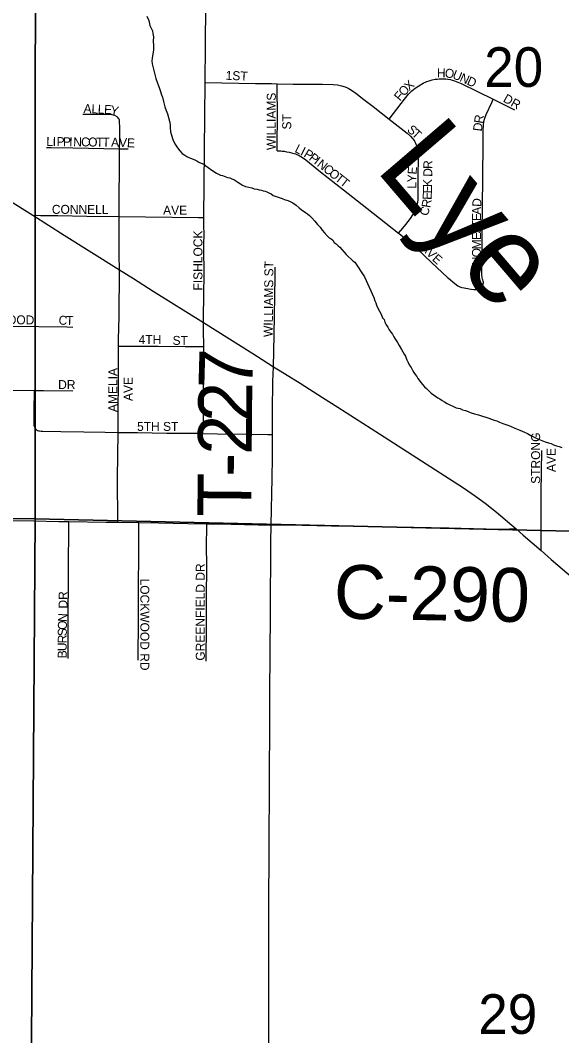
# Model space of a CAD drawing. Extents: x 0 to 68, y 0 to 52.9.
# Drawn here: x 44.462 to 45.217, y 39.851 to 41.267 of the extents above; entities that cross this region are included whole.
import ezdxf

# ---------------------------------------------------------------- set-up
doc = ezdxf.new("R2010")
doc.units = 0
for name, color, linetype in [('Default', 7, 'Continuous'), ('GM_X_County_Road', 7, 'Continuous'), ('GM_X_County_Road_Text', 7, 'Continuous'), ('GM_X_Minor_River', 7, 'Continuous'), ('GM_X_Minor_River_Text', 7, 'Continuous'), ('GM_X_State_Route', 7, 'Continuous'), ('GM_X_Township_Road', 7, 'Continuous'), ('GM_X_Township_Road_Text', 7, 'Continuous'), ('GM_X_Township_Subdivision', 7, 'Continuous'), ('GM_X_Township_Subdivision_Text', 7, 'Continuous')]:
    doc.layers.add(name, color=color, linetype=linetype)

msp = doc.modelspace()

# ---------------------------------------------------------------- linework, layer by layer
at = {"layer": 'Default'}
for points in [[(43.2028, 41.9209), (44.4833, 41.8951), (44.4829, 40.5718), (43.1833, 40.5874), (43.183, 40.6024)], [(44.4833, 41.8951), (45.8284, 41.8633), (45.8139, 40.5412), (44.4829, 40.5718)], [(44.4829, 40.5718), (44.4735, 39.2501), (43.1609, 39.2654), (43.1833, 40.5874)], [(44.4829, 40.5718), (45.8139, 40.5412), (45.7998, 39.2161), (44.4735, 39.2501)]]:
    msp.add_lwpolyline(points, close=True, dxfattribs=at)
for points in [[(44.7198, 41.1799), (44.7201, 41.2312), (44.7206, 41.2883), (44.7206, 41.3087), (44.7209, 41.357)], [(44.9764, 41.1288), (44.9825, 41.1365), (44.9979, 41.1565), (45.0035, 41.1635), (45.008, 41.1682), (45.0124, 41.1719), (45.0178, 41.1755), (45.0236, 41.1788), (45.029, 41.1813), (45.0322, 41.1823), (45.0361, 41.1834), (45.0406, 41.1844), (45.0432, 41.1847), (45.046, 41.1849), (45.0516, 41.1852), (45.0552, 41.1849), (45.058, 41.1846), (45.0619, 41.1839), (45.0644, 41.1832), (45.0675, 41.1822), (45.0766, 41.1783), (45.0996, 41.1672), (45.1214, 41.1565)], [(44.718, 40.9918), (44.7198, 41.1799)], [(44.7198, 41.1799), (44.7898, 41.1784), (44.8125, 41.1784), (44.8201, 41.1782)], [(44.82, 41.0847), (44.8202, 41.0983), (44.8205, 41.1285), (44.8201, 41.1782)], [(44.8201, 41.1782), (44.8427, 41.1775), (44.8836, 41.1776), (44.8984, 41.1772), (44.9042, 41.1766), (44.91, 41.1755), (44.9148, 41.174), (44.9194, 41.1719), (44.9238, 41.1694), (44.9298, 41.1649), (44.9412, 41.1563), (44.954, 41.1464), (44.9764, 41.1288)], [(45.1055, 40.8955), (45.1066, 40.8967), (45.1071, 40.898), (45.1075, 40.8993), (45.1077, 40.9007), (45.1077, 40.9017), (45.1075, 40.9028), (45.107, 40.9048), (45.1065, 40.906), (45.1061, 40.9077), (45.1058, 40.9091), (45.1057, 40.9108), (45.1056, 40.9135), (45.1056, 40.9314), (45.1061, 40.9584), (45.1061, 40.9732), (45.1067, 41.006), (45.1069, 41.0486), (45.1073, 41.0946), (45.1075, 41.1134), (45.1078, 41.1199), (45.1085, 41.1254), (45.1096, 41.1301), (45.1115, 41.1354), (45.1193, 41.1521), (45.1214, 41.1565)], [(45.1214, 41.1565), (45.1267, 41.1539), (45.151, 41.1417)], [(44.5491, 41.1358), (44.5786, 41.1357), (44.5882, 41.1356), (44.5898, 41.1354), (44.5914, 41.135), (44.5933, 41.1343), (44.5965, 41.1323)], [(44.6004, 41.0876), (44.6007, 41.0989), (44.6007, 41.12), (44.6006, 41.1228), (44.6006, 41.1255), (44.6003, 41.1278), (44.6, 41.1287), (44.5996, 41.1295), (44.5982, 41.131), (44.5965, 41.1323)], [(44.9764, 41.1288), (45.0013, 41.1091), (45.0059, 41.1051), (45.0091, 41.1018), (45.0117, 41.0985)], [(44.9896, 40.97), (44.9952, 40.9768), (44.9995, 40.9819), (45.0061, 40.9903), (45.0093, 40.9953), (45.012, 41.0005), (45.0133, 41.0035), (45.0144, 41.0068), (45.0153, 41.0097), (45.0161, 41.0133), (45.0166, 41.0166), (45.0169, 41.0217), (45.017, 41.0472), (45.0172, 41.0768), (45.0169, 41.0827), (45.0165, 41.0854), (45.0161, 41.0877), (45.0148, 41.0918), (45.0134, 41.095), (45.0117, 41.0985)], [(44.4984, 41.0894), (44.505, 41.0892), (44.5352, 41.0887), (44.6004, 41.0876)], [(44.6001, 40.9933), (44.6004, 41.0876)], [(44.6004, 41.0876), (44.6125, 41.0874)], [(44.82, 41.0847), (44.8237, 41.0846), (44.8254, 41.0845), (44.8272, 41.0843), (44.83, 41.084), (44.8331, 41.0835), (44.8371, 41.0827), (44.8402, 41.0819), (44.8456, 41.0803), (44.8507, 41.0781), (44.8556, 41.0753), (44.8601, 41.0721), (44.8805, 41.0555), (44.9129, 41.0303), (44.9451, 41.0048), (44.9896, 40.97)], [(44.4795, 40.9949), (44.4904, 40.9947), (44.5145, 40.9945), (44.5549, 40.9938), (44.6001, 40.9933)], [(44.6002, 40.919), (44.5998, 40.9392), (44.6001, 40.9933)], [(44.6001, 40.9933), (44.7105, 40.9919), (44.718, 40.9918)], [(44.7182, 40.9522), (44.7183, 40.9704), (44.7181, 40.9786), (44.718, 40.9918)], [(44.9896, 40.97), (44.991, 40.9689), (45.0031, 40.9591), (45.0153, 40.9482), (45.0356, 40.9291), (45.0579, 40.9083), (45.0593, 40.9071), (45.0678, 40.8996), (45.0719, 40.8966), (45.075, 40.895), (45.0775, 40.8941), (45.0809, 40.8935), (45.0832, 40.8932), (45.0859, 40.8928), (45.088, 40.8924), (45.0905, 40.8918), (45.0943, 40.8914), (45.0962, 40.8914), (45.0976, 40.8915), (45.099, 40.8917), (45.1003, 40.8921), (45.1016, 40.8928), (45.1026, 40.8933), (45.1055, 40.8955)], [(44.7177, 40.8453), (44.7177, 40.8599), (44.7179, 40.8762), (44.7183, 40.9213), (44.7182, 40.9418), (44.7182, 40.9522)], [(44.5992, 40.8126), (44.5992, 40.8222), (44.6001, 40.8533), (44.6002, 40.919)], [(44.8151, 40.7838), (44.8159, 40.8279), (44.8173, 40.9097), (44.8175, 40.9223)], [(44.718, 40.8118), (44.7177, 40.8354), (44.7177, 40.8453)], [(44.3237, 40.8413), (44.3327, 40.8413), (44.3694, 40.8411), (44.527, 40.8392), (44.5352, 40.839)], [(44.5986, 40.6923), (44.5986, 40.7022), (44.5992, 40.782), (44.5992, 40.8126)], [(44.5992, 40.8126), (44.6151, 40.8125), (44.6545, 40.8122), (44.6918, 40.812), (44.718, 40.8118)], [(44.7168, 40.6909), (44.717, 40.7001), (44.7173, 40.7124), (44.718, 40.8118)], [(44.299, 40.7531), (44.3084, 40.7529), (44.3166, 40.7528), (44.3777, 40.752), (44.4094, 40.7509), (44.4506, 40.7509), (44.4816, 40.7507)], [(44.4816, 40.7507), (44.4809, 40.7226), (44.4809, 40.705), (44.4809, 40.703), (44.4811, 40.7018), (44.4814, 40.7007), (44.4818, 40.6996), (44.4824, 40.6985), (44.4832, 40.6976), (44.4838, 40.6968), (44.4844, 40.6961), (44.4849, 40.6956), (44.4856, 40.6951), (44.4866, 40.6947), (44.488, 40.6944), (44.489, 40.6942), (44.491, 40.694), (44.4931, 40.6939), (44.5184, 40.6935), (44.5508, 40.693), (44.5803, 40.6927), (44.5986, 40.6923)], [(44.4816, 40.7507), (44.4943, 40.7506), (44.5355, 40.7501)], [(44.5979, 40.567), (44.5977, 40.6286), (44.5986, 40.6923)], [(44.5986, 40.6923), (44.6253, 40.6921), (44.6664, 40.6912), (44.7086, 40.6911), (44.7168, 40.6909)], [(44.7168, 40.6909), (44.7372, 40.6904), (44.7803, 40.6898), (44.807, 40.6893), (44.8137, 40.6892)], [(45.1882, 40.5576), (45.1882, 40.5581), (45.1884, 40.6079), (45.1891, 40.6669)], [(44.4398, 40.5696), (44.4811, 40.5688)], [(45.1884, 40.5278), (45.1882, 40.5576)]]:
    msp.add_lwpolyline(points, dxfattribs=at)
at = {"layer": 'GM_X_County_Road'}
for points in [[(44.4811, 40.5688), (44.5156, 40.5682), (44.5298, 40.568)], [(44.5298, 40.568), (44.5812, 40.5673), (44.5979, 40.567)], [(44.5979, 40.567), (44.6272, 40.5665)], [(44.6272, 40.5665), (44.655, 40.566), (44.6959, 40.5653), (44.722, 40.5649)], [(44.722, 40.5649), (44.7369, 40.5646), (44.7938, 40.5636), (44.8118, 40.5636)], [(44.8118, 40.5636), (44.8552, 40.5629), (44.896, 40.5619), (44.986, 40.5606), (45.0595, 40.5592), (45.129, 40.5575), (45.1441, 40.5576), (45.1532, 40.5576)]]:
    msp.add_lwpolyline(points, dxfattribs=at)
at = {"layer": 'GM_X_Minor_River'}
for points in [[(44.6387, 41.2726), (44.6411, 41.2661), (44.6429, 41.2595), (44.6449, 41.2549), (44.6463, 41.2519), (44.6467, 41.2484), (44.6476, 41.2434), (44.6475, 41.2373), (44.6479, 41.2313), (44.6478, 41.2253), (44.6471, 41.2193), (44.646, 41.2143), (44.6455, 41.2098)], [(44.6455, 41.2098), (44.6459, 41.2058), (44.6473, 41.2002), (44.6491, 41.1927), (44.651, 41.1856), (44.6534, 41.179), (44.6548, 41.1755), (44.6557, 41.173), (44.6572, 41.1689), (44.659, 41.1629), (44.6605, 41.1593), (44.6619, 41.1533), (44.6637, 41.1462), (44.6656, 41.1407), (44.6675, 41.1361), (44.6708, 41.124), (44.6712, 41.1205), (44.6712, 41.1165), (44.6715, 41.111), (44.673, 41.1064), (44.6748, 41.1004), (44.6777, 41.0943), (44.6811, 41.0887), (44.6846, 41.0846), (44.688, 41.081), (44.6915, 41.0785), (44.6944, 41.0769), (44.6969, 41.0754), (44.6994, 41.0743), (44.7054, 41.0722), (44.7083, 41.0706), (44.7108, 41.0691), (44.7143, 41.0675), (44.7178, 41.0659), (44.7208, 41.0638), (44.7242, 41.0613), (44.7292, 41.0577), (44.7356, 41.0535), (44.7411, 41.0509), (44.7441, 41.0503), (44.7465, 41.0493), (44.751, 41.0477), (44.754, 41.0471), (44.757, 41.0456), (44.76, 41.0445), (44.7625, 41.0429), (44.7654, 41.0409), (44.7689, 41.0388), (44.7719, 41.0367), (44.7759, 41.0351), (44.7808, 41.034), (44.7848, 41.033), (44.7883, 41.0319), (44.7923, 41.0313), (44.7953, 41.0302), (44.7983, 41.0297), (44.8008, 41.0291), (44.8033, 41.0286), (44.8058, 41.0275), (44.8088, 41.026), (44.8118, 41.0249), (44.8147, 41.0223), (44.8272, 41.0181), (44.8312, 41.0165), (44.8337, 41.0159), (44.8376, 41.0143), (44.8421, 41.0122), (44.8466, 41.0091), (44.851, 41.005), (44.854, 41.0025), (44.8564, 41.0009), (44.8599, 40.9988), (44.8624, 40.9968), (44.8653, 40.9947), (44.8683, 40.9917), (44.8727, 40.9866), (44.8766, 40.982), (44.8801, 40.9784), (44.883, 40.9743), (44.8864, 40.9702), (44.8898, 40.9661), (44.8928, 40.9636), (44.8953, 40.962), (44.8977, 40.96), (44.8997, 40.9569), (44.9027, 40.9549), (44.9051, 40.9523), (44.9076, 40.9502), (44.9105, 40.9472), (44.9135, 40.9436), (44.9164, 40.94), (44.9262, 40.9308), (44.9287, 40.9293), (44.9287, 40.9293), (44.9422, 40.9089)], [(44.9422, 40.9089), (44.9548, 40.8802), (44.9562, 40.8757), (44.9577, 40.8727), (44.9587, 40.8696), (44.9611, 40.8646), (44.9631, 40.861), (44.965, 40.857), (44.967, 40.852), (44.9695, 40.8494), (44.9704, 40.8459), (44.9724, 40.8423), (44.9744, 40.8388), (44.9763, 40.8353), (44.9788, 40.8317), (44.9808, 40.8292), (44.9828, 40.8256), (44.9852, 40.8216), (44.9882, 40.8175), (44.9902, 40.8135), (44.9936, 40.8079), (44.9956, 40.8044), (44.9971, 40.8013), (44.999, 40.7983), (45, 40.7958), (45.001, 40.7932), (45.003, 40.7897), (45.0044, 40.7862), (45.0069, 40.7826), (45.0089, 40.7791), (45.0108, 40.7755), (45.0128, 40.773), (45.0148, 40.77), (45.0163, 40.7674), (45.0183, 40.7649), (45.0207, 40.7618), (45.0232, 40.7583), (45.0257, 40.7558), (45.0282, 40.7532), (45.0312, 40.7507), (45.0347, 40.7471), (45.0411, 40.7425), (45.0441, 40.7404), (45.0471, 40.7389), (45.0501, 40.7369), (45.0536, 40.7348), (45.0571, 40.7327), (45.0611, 40.7307), (45.0651, 40.7286), (45.0696, 40.7266), (45.0752, 40.7255), (45.0787, 40.7239), (45.0827, 40.7229), (45.0867, 40.7213), (45.0907, 40.7197), (45.0952, 40.7182), (45.1007, 40.7166), (45.1063, 40.715), (45.1113, 40.7135), (45.1153, 40.7119), (45.1188, 40.7108), (45.1228, 40.7093), (45.1263, 40.7082), (45.1303, 40.7067), (45.1348, 40.7046), (45.1403, 40.703), (45.1454, 40.701), (45.1514, 40.6979), (45.1584, 40.6953), (45.1649, 40.6927), (45.1694, 40.6906), (45.1739, 40.688), (45.1784, 40.6855), (45.1844, 40.6829), (45.1894, 40.6808), (45.1939, 40.6792), (45.1984, 40.6777), (45.202, 40.6766), (45.2055, 40.6751), (45.2095, 40.6735), (45.2135, 40.6724), (45.217, 40.6714)]]:
    msp.add_lwpolyline(points, dxfattribs=at)
at = {"layer": 'GM_X_State_Route'}
for points in [[(44.0117, 41.2885), (44.0634, 41.2557), (44.076, 41.2479), (44.0872, 41.2408), (44.1528, 41.1992), (44.1813, 41.1819), (44.257, 41.1348), (44.3029, 41.1062), (44.3261, 41.0925), (44.365, 41.067), (44.3827, 41.0558), (44.4132, 41.0363), (44.4795, 40.9949), (44.5231, 40.9671), (44.5579, 40.9455), (44.6002, 40.919), (44.6197, 40.9068), (44.6474, 40.8893), (44.7177, 40.8453), (44.7863, 40.8022), (44.7995, 40.7938)], [(44.7995, 40.7938), (44.8151, 40.7838), (44.8243, 40.778), (44.8522, 40.7608), (44.8834, 40.7411), (44.9047, 40.7275), (44.9629, 40.6904), (45.0474, 40.6358), (45.0799, 40.6148), (45.0969, 40.6035), (45.1101, 40.5938), (45.126, 40.581), (45.1532, 40.5576), (45.1633, 40.5489), (45.1884, 40.5278)], [(45.1884, 40.5278), (45.2022, 40.5153), (45.2334, 40.4887), (45.2643, 40.4618), (45.3207, 40.4143), (45.3704, 40.3715), (45.5419, 40.2251), (45.5917, 40.1825), (45.6166, 40.1612), (45.6464, 40.137), (45.7309, 40.0634), (45.7719, 40.03), (45.8076, 39.9995), (45.8167, 39.9918)]]:
    msp.add_lwpolyline(points, dxfattribs=at)
at = {"layer": 'GM_X_Township_Road'}
for points in [[(44.8137, 40.6892), (44.8137, 40.7224), (44.8142, 40.7632), (44.8151, 40.7838)], [(44.8137, 40.676), (44.8137, 40.6892)], [(44.8118, 40.5636), (44.8131, 40.6286), (44.8137, 40.6572), (44.8137, 40.676)], [(44.8099, 40.2928), (44.81, 40.3299), (44.8106, 40.3832), (44.811, 40.4404), (44.8113, 40.5388), (44.8118, 40.5636)], [(44.8085, 39.8026), (44.8086, 39.813), (44.8087, 39.9771), (44.8086, 40.0263), (44.8099, 40.2928)]]:
    msp.add_lwpolyline(points, dxfattribs=at)
at = {"layer": 'GM_X_Township_Subdivision'}
for points in [[(44.529, 40.425), (44.5298, 40.568)], [(44.6267, 40.4328), (44.6272, 40.5665)], [(44.7215, 40.4261), (44.7215, 40.4661), (44.7221, 40.5017), (44.7219, 40.5394), (44.722, 40.5559), (44.722, 40.5649)], [(44.5287, 40.3773), (44.529, 40.425)], [(44.6265, 40.3746), (44.6267, 40.4328)], [(44.7212, 40.3732), (44.7215, 40.4247), (44.7215, 40.4261)]]:
    msp.add_lwpolyline(points, dxfattribs=at)

# ---------------------------------------------------------------- texts
at = {"layer": 'Default'}
for s, height, rotation, p in [('20', 0.05525, 0, (45.1089, 41.1738)), ('H', 0.0125, 359.5628, (45.0429, 41.1871)), ('O', 0.0125, 354.0219, (45.0535, 41.1871)), ('1ST', 0.0125, 357.5117, (44.7482, 41.1838)), ('X', 0.0125, 43.0059, (45.0044, 41.1678)), ('U', 0.0125, 338.5842, (45.0636, 41.1861)), ('N', 0.0125, 335.4982, (45.0737, 41.1822)), ('D', 0.0125, 335.3317, (45.0837, 41.1776)), ('O', 0.0125, 47.4734, (44.9971, 41.1599)), ('WILLIAMS', 0.0125, 90, (44.8183, 41.0858)), ('F', 0.0125, 50.0685, (44.9915, 41.1532)), ('DR', 0.0125, 330.6332, (45.1342, 41.1538)), ('A', 0.0125, 357.4203, (44.5501, 41.1375)), ('L', 0.0125, 357.4309, (44.5611, 41.137)), ('L', 0.0125, 357.4309, (44.5699, 41.1366)), ('E', 0.0125, 357.4036, (44.5787, 41.1362)), ('Y', 0.0125, 348.5572, (44.5869, 41.1358)), ('ST', 0.0125, 90, (44.8398, 41.1144)), ('R', 0.0125, 80.9049, (45.1068, 41.1221)), ('S', 0.0125, 318.1509, (45.0004, 41.1128)), ('T', 0.0125, 316.9124, (45.0069, 41.107)), ('D', 0.0125, 82.856, (45.1055, 41.1113)), ('L', 0.0125, 359.3716, (44.4984, 41.0914)), ('I', 0.0125, 359.3609, (44.5072, 41.0913)), ('P', 0.0125, 359.3716, (44.5127, 41.0913)), ('P', 0.0125, 359.3679, (44.5215, 41.0912)), ('I', 0.0125, 359.3882, (44.5303, 41.0911)), ('N', 0.0125, 359.3661, (44.5358, 41.091)), ('C', 0.0125, 359.3648, (44.5468, 41.0909)), ('O', 0.0125, 359.3735, (44.5567, 41.0908)), ('T', 0.0125, 359.3716, (44.5677, 41.0907)), ('T', 0.0125, 359.3543, (44.5765, 41.0906)), ('A', 0.0125, 359.1257, (44.5886, 41.0904)), ('V', 0.0125, 357.5513, (44.5995, 41.0903)), ('E', 0.0125, 357.0202, (44.6105, 41.0898)), ('L', 0.0125, 333.1906, (44.8437, 41.0835)), ('I', 0.0125, 333.1762, (44.8516, 41.0795)), ('P', 0.0125, 328.8489, (44.8563, 41.0772)), ('P', 0.0125, 322.753, (44.8635, 41.0728)), ('I', 0.0125, 321.6611, (44.8705, 41.0675)), ('N', 0.0125, 321.6132, (44.8748, 41.0641)), ('R', 0.0125, 89.0678, (45.0365, 41.0594)), ('C', 0.0125, 321.6443, (44.8834, 41.0573)), ('O', 0.0125, 321.6304, (44.8912, 41.0511)), ('E', 0.0125, 86.1168, (45.0145, 41.0514)), ('D', 0.0125, 89.0382, (45.0363, 41.0484)), ('T', 0.0125, 321.6218, (44.8998, 41.0443)), ('T', 0.0125, 321.6549, (44.9067, 41.0388)), ('Y', 0.0125, 88.404, (45.0142, 41.0406)), ('K', 0.0125, 89.0469, (45.036, 41.0341)), ('L', 0.0125, 89.8634, (45.0141, 41.0319)), ('E', 0.0125, 88.8012, (45.0359, 41.0252)), ('R', 0.0125, 80.2153, (45.0336, 41.0046)), ('E', 0.0125, 87.8448, (45.0355, 41.0162)), ('D', 0.0125, 86.2383, (45.1045, 41.0063)), ('CONNELL', 0.0125, 0, (44.5061, 40.9968)), ('AVE', 0.0125, 0, (44.6612, 40.9957)), ('C', 0.0125, 68.8526, (45.0294, 40.9928)), ('A', 0.0125, 89.1475, (45.1044, 40.9955)), ('E', 0.0125, 89.9707, (45.1044, 40.9868)), ('T', 0.0125, 89.9707, (45.1044, 40.978)), ('FISHLOCK', 0.0125, 90, (44.716, 40.89)), ('S', 0.0125, 89.9727, (45.1044, 40.9692)), ('E', 0.0125, 89.9821, (45.1044, 40.9604)), ('M', 0.0125, 89.9818, (45.1044, 40.9472)), ('A', 0.0125, 315.2937, (45.0193, 40.9488)), ('V', 0.0125, 315.3174, (45.0271, 40.9411)), ('O', 0.0125, 89.9781, (45.1043, 40.9362)), ('WILLIAMS ST', 0.0125, 89.3488, (44.8139, 40.8251)), ('E', 0.0125, 318.3267, (45.0354, 40.9328)), ('H', 0.0125, 89.9781, (45.1043, 40.9252)), ('BREEZEWOOD', 0.0125, 359.4035, (44.3609, 40.8439)), ('C', 0.0125, 355.3815, (44.5151, 40.8428)), ('T', 0.0125, 358.3617, (44.5257, 40.842)), ('4TH', 0.0125, 0, (44.6271, 40.8153)), ('ST', 0.0125, 0, (44.6744, 40.8142)), ('AMELIA', 0.0125, 90, (44.5972, 40.7206)), ('DR', 0.0125, 0, (44.5149, 40.7526)), ('AVE', 0.0125, 90, (44.6187, 40.736)), ('5TH ST', 0.0125, 0, (44.6249, 40.6943)), ('STRONG', 0.0125, 90, (45.1868, 40.6205)), ('AVE', 0.0125, 90, (45.2083, 40.637)), ('29', 0.05525, 0, (45.1006, 39.8539))]:
    msp.add_text(s, height=height, rotation=rotation, dxfattribs=at).set_placement(p)
at = {"layer": 'GM_X_County_Road_Text'}
msp.add_text('C-290', height=0.075, rotation=358.8975, dxfattribs=at).set_placement((44.8988, 40.433))
at = {"layer": 'GM_X_Minor_River_Text'}
msp.add_text('Lye', height=0.12505, rotation=310.5421, dxfattribs=at).set_placement((44.9554, 41.0597))
at = {"layer": 'GM_X_Township_Road_Text'}
for s, rotation, p in [('7', 88.3916, (44.7854, 40.7519)), ('2', 89.5103, (44.7851, 40.7065)), ('2', 89.5749, (44.7847, 40.6607)), ('-', 89.4672, (44.7844, 40.63)), ('T', 89.4311, (44.7839, 40.574))]:
    msp.add_text(s, height=0.075, rotation=rotation, dxfattribs=at).set_placement(p)
at = {"layer": 'GM_X_Township_Subdivision_Text'}
for s, rotation, p in [('GREENFIELD DR', 90, (44.7193, 40.3741)), ('LOCKWOOD RD', 270, (44.6294, 40.4885)), ('DR', 90, (44.5279, 40.4467)), ('N', 86.2164, (44.5271, 40.4277)), ('O', 88.6886, (44.5269, 40.4169)), ('S', 89.9453, (44.5269, 40.4082)), ('R', 89.9703, (44.5269, 40.3983)), ('U', 89.9563, (44.5268, 40.3873)), ('B', 89.9757, (44.5268, 40.3774))]:
    msp.add_text(s, height=0.0125, rotation=rotation, dxfattribs=at).set_placement(p)

doc.saveas('drawing.dxf')
